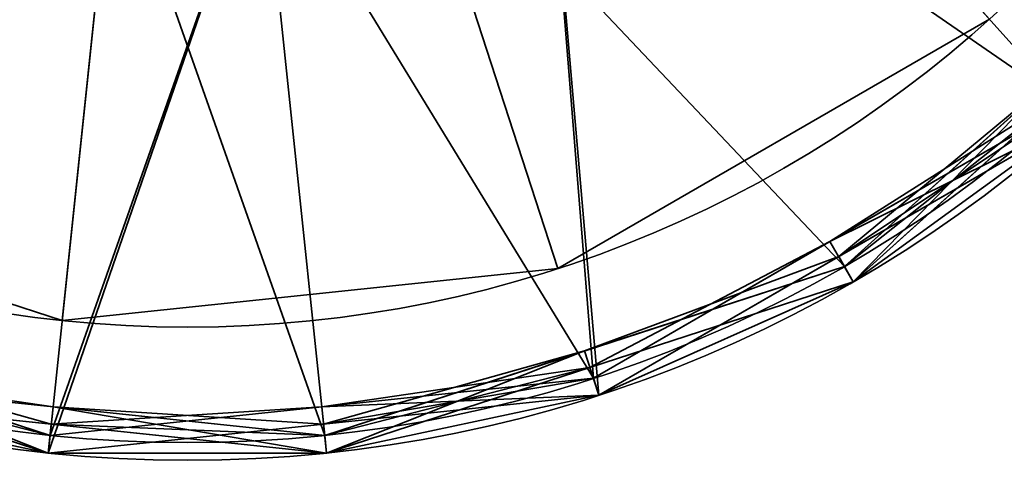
# Model space of a CAD drawing. Header units: millimetres. Extents: x -508 to 6708, y -110 to 248.
# Tile 933 of 1056: x 1880.06 to 1885.6, y -42.41 to -39.93. Entities that reach past the tile are written whole.
import ezdxf

# ---------------------------------------------------------------- set-up
doc = ezdxf.new("R2010")
doc.units = ezdxf.units.MM
doc.layers.add('151', color=7, linetype='Continuous', true_color=0xffffff)

# ---------------------------------------------------------------- blocks, each defined once
blk = doc.blocks.new('UG_SURFACE_143')
at = {"layer": '151', "color": 253, "linetype": 'Continuous', "lineweight": 35}
for points in [[(1882.2361, -38.7172, 302.5), (1883.6765, -37.8856, 302.5), (1885.5166, -39.9292, 302.5), (1883.0858, -41.3326, 302.5)], [(1883.0858, -41.3326, 303), (1885.5166, -39.9292, 303), (1883.6765, -37.8856, 303), (1882.2361, -38.7172, 303)], [(1878.9999, -38.3771, 302.5), (1880.5819, -38.8911, 302.5), (1880.2944, -41.626, 302.5), (1877.625, -40.7587, 302.5)], [(1877.625, -40.7587, 303), (1880.2944, -41.626, 303), (1880.5819, -38.8911, 303), (1878.9999, -38.3771, 303)], [(1883.0858, -41.3326, 302.5), (1880.2944, -41.626, 302.5), (1880.5819, -38.8911, 302.5), (1882.2361, -38.7172, 302.5)], [(1882.2361, -38.7172, 303), (1880.5819, -38.8911, 303), (1880.2944, -41.626, 303), (1883.0858, -41.3326, 303)], [(1883.0858, -41.3326, 303), (1883.0858, -41.3326, 302.5), (1885.5166, -39.9292, 302.5), (1885.5166, -39.9292, 303)], [(1877.625, -40.7587, 303), (1877.625, -40.7587, 302.5), (1880.2944, -41.626, 302.5), (1880.2944, -41.626, 303)], [(1880.2944, -41.626, 303), (1880.2944, -41.626, 302.5), (1883.0858, -41.3326, 302.5), (1883.0858, -41.3326, 303)]]:
    blk.add_3dface(points, dxfattribs=at)
blk = doc.blocks.new('UG_SURFACE_144')
at = {"layer": '151', "color": 253, "linetype": 'Continuous', "lineweight": 35}
for points in [[(1882.2361, -38.7172, 350.5), (1883.6765, -37.8856, 350.5), (1885.5166, -39.9292, 350.5), (1883.0858, -41.3326, 350.5)], [(1883.0858, -41.3326, 351), (1885.5166, -39.9292, 351), (1883.6765, -37.8856, 351), (1882.2361, -38.7172, 351)], [(1878.9999, -38.3771, 350.5), (1880.5819, -38.8911, 350.5), (1880.2944, -41.626, 350.5), (1877.625, -40.7587, 350.5)], [(1877.625, -40.7587, 351), (1880.2944, -41.626, 351), (1880.5819, -38.8911, 351), (1878.9999, -38.3771, 351)], [(1883.0858, -41.3326, 350.5), (1880.2944, -41.626, 350.5), (1880.5819, -38.8911, 350.5), (1882.2361, -38.7172, 350.5)], [(1882.2361, -38.7172, 351), (1880.5819, -38.8911, 351), (1880.2944, -41.626, 351), (1883.0858, -41.3326, 351)], [(1883.0858, -41.3326, 351), (1883.0858, -41.3326, 350.5), (1885.5166, -39.9292, 350.5), (1885.5166, -39.9292, 351)], [(1877.625, -40.7587, 351), (1877.625, -40.7587, 350.5), (1880.2944, -41.626, 350.5), (1880.2944, -41.626, 351)], [(1880.2944, -41.626, 351), (1880.2944, -41.626, 350.5), (1883.0858, -41.3326, 350.5), (1883.0858, -41.3326, 351)]]:
    blk.add_3dface(points, dxfattribs=at)
blk = doc.blocks.new('UG_SURFACE_145')
at = {"layer": '151', "color": 252, "linetype": 'Continuous', "lineweight": 35}
for points in [[(1886.0185, -40.4866, 303), (1883.3176, -42.0459, 303), (1883, -38.3771, 303), (1884.2361, -37.2641, 303)], [(1884.2361, -37.2641, 350.5), (1883, -38.3771, 350.5), (1883.3176, -42.0459, 350.5), (1886.0185, -40.4866, 350.5)], [(1884.2361, -37.2641, 303), (1887.8516, -37.9635, 303), (1886.0185, -40.4866, 303)], [(1886.0185, -40.4866, 350.5), (1887.8516, -37.9635, 350.5), (1884.2361, -37.2641, 350.5)], [(1883.3176, -42.0459, 303), (1880.216, -42.3719, 303), (1881.4181, -38.8911, 303), (1883, -38.3771, 303)], [(1883, -38.3771, 350.5), (1881.4181, -38.8911, 350.5), (1880.216, -42.3719, 350.5), (1883.3176, -42.0459, 350.5)], [(1879.764, -38.7172, 303), (1881.4181, -38.8911, 303), (1880.216, -42.3719, 303), (1877.25, -41.4082, 303)], [(1877.25, -41.4082, 350.5), (1880.216, -42.3719, 350.5), (1881.4181, -38.8911, 350.5), (1879.764, -38.7172, 350.5)], [(1883.3176, -42.0459, 350.5), (1883.3176, -42.0459, 303), (1886.0185, -40.4866, 303), (1886.0185, -40.4866, 350.5)], [(1877.25, -41.4082, 350.5), (1877.25, -41.4082, 303), (1880.216, -42.3719, 303), (1880.216, -42.3719, 350.5)], [(1880.216, -42.3719, 350.5), (1880.216, -42.3719, 303), (1883.3176, -42.0459, 303), (1883.3176, -42.0459, 350.5)]]:
    blk.add_3dface(points, dxfattribs=at)
blk = doc.blocks.new('UG_SURFACE_146')
at = {"layer": '151', "color": 252, "linetype": 'Continuous', "lineweight": 35}
for points in [[(1876.0484, -40.4123, 276.5), (1874.2398, -37.9229, 276.5), (1873.6, -34.913, 276.5), (1881, -34.913, 276.5)], [(1875.0132, -39.2626, 377), (1877.3, -41.3216, 377), (1880.2265, -42.2725, 377), (1881, -34.913, 377)], [(1881.7735, -42.2725, 276.5), (1878.7133, -41.9508, 276.5), (1876.0484, -40.4123, 276.5), (1881, -34.913, 276.5)], [(1880.2265, -42.2725, 377), (1883.2867, -41.9508, 377), (1885.9515, -40.4123, 377), (1881, -34.913, 377)], [(1885.9515, -40.4123, 377), (1887.7603, -37.9229, 377), (1888.4, -34.913, 377), (1881, -34.913, 377)], [(1886.9867, -39.2626, 276.5), (1884.6999, -41.3216, 276.5), (1881.7735, -42.2725, 276.5), (1881, -34.913, 276.5)], [(1885.9515, -40.4123, 302.5), (1887.7603, -37.9229, 302.5), (1884.2361, -37.2641, 302.5), (1883, -38.3771, 302.5)], [(1882.2361, -38.7172, 351), (1883.6765, -37.8856, 351), (1886.9867, -39.2626, 351), (1884.6999, -41.3216, 351)], [(1878.9999, -38.3771, 351), (1880.5819, -38.8911, 351), (1881.7735, -42.2725, 351), (1878.7133, -41.9508, 351)], [(1883.2867, -41.9508, 302.5), (1885.9515, -40.4123, 302.5), (1883, -38.3771, 302.5), (1881.4181, -38.8911, 302.5)], [(1877.3, -41.3216, 302.5), (1880.2265, -42.2725, 302.5), (1881.4181, -38.8911, 302.5), (1879.764, -38.7172, 302.5)], [(1884.6999, -41.3216, 351), (1881.7735, -42.2725, 351), (1880.5819, -38.8911, 351), (1882.2361, -38.7172, 351)], [(1881.4181, -38.8911, 302.5), (1880.2265, -42.2725, 302.5), (1883.2867, -41.9508, 302.5)], [(1884.6999, -41.3216, 351), (1886.9867, -39.2626, 351), (1887.0677, -39.3214, 351.1), (1885.9088, -40.3648, 351.1)], [(1887.0677, -39.3214, 276.6), (1884.75, -41.4082, 276.6), (1884.6999, -41.3216, 276.5), (1886.9867, -39.2626, 276.5)], [(1885.8434, -40.2921, 280.5), (1886.9867, -39.2626, 280.5), (1887.0677, -39.3214, 280.6), (1884.75, -41.4082, 280.6)], [(1884.75, -41.4082, 280.6), (1887.0677, -39.3214, 280.6), (1886.0185, -40.4866, 302.4)], [(1884.75, -41.4082, 276.6), (1887.0677, -39.3214, 276.6), (1886.0185, -40.4866, 280.4)], [(1885.8434, -40.2921, 280.5), (1884.6999, -41.3216, 280.5), (1884.6681, -41.2663, 280.4)], [(1884.6681, -41.2663, 280.4), (1886.0185, -40.4866, 280.4), (1885.8434, -40.2921, 280.5)], [(1884.75, -41.4082, 280.6), (1884.6999, -41.3216, 280.5), (1885.8434, -40.2921, 280.5)], [(1884.6191, -41.1816, 373), (1885.9515, -40.4123, 373), (1885.9088, -40.3648, 373.1)], [(1885.9088, -40.3648, 373.1), (1884.75, -41.4082, 373.1), (1884.6191, -41.1816, 373)], [(1885.9088, -40.3648, 351.1), (1884.75, -41.4082, 351.1), (1884.6999, -41.3216, 351)], [(1884.75, -41.4082, 351.1), (1885.9088, -40.3648, 351.1), (1886.0185, -40.4866, 372.9)], [(1884.75, -41.4082, 373.1), (1885.9088, -40.3648, 373.1), (1886.0185, -40.4866, 376.9)], [(1883.3176, -42.0459, 376.9), (1886.0185, -40.4866, 376.9), (1885.9515, -40.4123, 377), (1883.2867, -41.9508, 377)], [(1885.9515, -40.4123, 302.5), (1883.2867, -41.9508, 302.5), (1883.3176, -42.0459, 302.4), (1884.6681, -41.2663, 302.4)], [(1886.0185, -40.4866, 372.9), (1885.9515, -40.4123, 373), (1884.6191, -41.1816, 373)], [(1884.6681, -41.2663, 302.4), (1886.0185, -40.4866, 302.4), (1885.9515, -40.4123, 302.5)], [(1884.6191, -41.1816, 373), (1883.2867, -41.9508, 373), (1883.3176, -42.0459, 372.9), (1886.0185, -40.4866, 372.9)], [(1886.0185, -40.4866, 372.9), (1883.3176, -42.0459, 372.9), (1884.75, -41.4082, 351.1)], [(1886.0185, -40.4866, 376.9), (1883.3176, -42.0459, 376.9), (1884.75, -41.4082, 373.1)], [(1886.0185, -40.4866, 302.4), (1884.6681, -41.2663, 302.4), (1884.75, -41.4082, 280.6)], [(1886.0185, -40.4866, 280.4), (1884.6681, -41.2663, 280.4), (1884.75, -41.4082, 276.6)], [(1884.6191, -41.1816, 373), (1884.75, -41.4082, 373.1), (1883.2669, -41.8901, 373.1)], [(1883.2669, -41.8901, 373.1), (1883.2867, -41.9508, 373), (1884.6191, -41.1816, 373)], [(1883.2368, -41.797, 280.5), (1883.3176, -42.0459, 280.4), (1884.6681, -41.2663, 280.4)], [(1884.6681, -41.2663, 280.4), (1884.6999, -41.3216, 280.5), (1883.2368, -41.797, 280.5)], [(1884.75, -41.4082, 280.6), (1884.6681, -41.2663, 302.4), (1883.3176, -42.0459, 302.4)], [(1884.75, -41.4082, 276.6), (1884.6681, -41.2663, 280.4), (1883.3176, -42.0459, 280.4)], [(1878.7632, -41.797, 373), (1877.3, -41.3216, 373), (1877.25, -41.4082, 372.9), (1880.216, -42.3719, 372.9)], [(1877.25, -41.4082, 376.9), (1880.216, -42.3719, 376.9), (1880.2265, -42.2725, 377), (1877.3, -41.3216, 377)], [(1880.2265, -42.2725, 302.5), (1877.3, -41.3216, 302.5), (1877.25, -41.4082, 302.4), (1878.733, -41.8901, 302.4)], [(1881.7735, -42.2725, 351), (1884.6999, -41.3216, 351), (1884.75, -41.4082, 351.1), (1883.2669, -41.8901, 351.1)], [(1884.75, -41.4082, 276.6), (1881.784, -42.3719, 276.6), (1881.7735, -42.2725, 276.5), (1884.6999, -41.3216, 276.5)], [(1883.2368, -41.797, 280.5), (1884.6999, -41.3216, 280.5), (1884.75, -41.4082, 280.6), (1881.784, -42.3719, 280.6)], [(1878.6824, -42.0459, 351.1), (1880.216, -42.3719, 372.9), (1877.25, -41.4082, 372.9)], [(1880.216, -42.3719, 376.9), (1877.25, -41.4082, 376.9), (1878.6824, -42.0459, 373.1)], [(1883.3176, -42.0459, 302.4), (1881.784, -42.3719, 280.6), (1884.75, -41.4082, 280.6)], [(1883.3176, -42.0459, 280.4), (1881.784, -42.3719, 276.6), (1884.75, -41.4082, 276.6)], [(1883.3176, -42.0459, 372.9), (1883.2669, -41.8901, 351.1), (1884.75, -41.4082, 351.1)], [(1883.3176, -42.0459, 376.9), (1883.2669, -41.8901, 373.1), (1884.75, -41.4082, 373.1)], [(1880.2332, -42.2089, 373.1), (1878.6824, -42.0459, 373.1), (1878.7632, -41.797, 373)], [(1880.216, -42.3719, 372.9), (1880.2265, -42.2725, 373), (1878.7632, -41.797, 373)], [(1878.7632, -41.797, 373), (1880.2265, -42.2725, 373), (1880.2332, -42.2089, 373.1)], [(1883.2368, -41.797, 280.5), (1881.7735, -42.2725, 280.5), (1881.7668, -42.2089, 280.4)], [(1881.7668, -42.2089, 280.4), (1883.3176, -42.0459, 280.4), (1883.2368, -41.797, 280.5)], [(1881.784, -42.3719, 280.6), (1881.7735, -42.2725, 280.5), (1883.2368, -41.797, 280.5)], [(1880.216, -42.3719, 302.4), (1878.733, -41.8901, 302.4), (1878.6824, -42.0459, 280.6)], [(1880.216, -42.3719, 280.4), (1878.733, -41.8901, 280.4), (1878.6824, -42.0459, 276.6)], [(1880.2434, -42.1117, 280.5), (1878.7133, -41.9508, 280.5), (1878.733, -41.8901, 280.4)], [(1878.733, -41.8901, 302.4), (1880.216, -42.3719, 302.4), (1880.2265, -42.2725, 302.5)], [(1878.733, -41.8901, 280.4), (1880.216, -42.3719, 280.4), (1880.2434, -42.1117, 280.5)], [(1881.7567, -42.1117, 373), (1883.2867, -41.9508, 373), (1883.2669, -41.8901, 373.1)], [(1883.2669, -41.8901, 373.1), (1881.784, -42.3719, 373.1), (1881.7567, -42.1117, 373)], [(1883.2669, -41.8901, 351.1), (1881.784, -42.3719, 351.1), (1881.7735, -42.2725, 351)], [(1881.784, -42.3719, 351.1), (1883.2669, -41.8901, 351.1), (1883.3176, -42.0459, 372.9)], [(1881.784, -42.3719, 373.1), (1883.2669, -41.8901, 373.1), (1883.3176, -42.0459, 376.9)], [(1880.2332, -42.2089, 351.1), (1878.6824, -42.0459, 351.1), (1878.7133, -41.9508, 351), (1881.7735, -42.2725, 351)], [(1881.784, -42.3719, 280.6), (1878.6824, -42.0459, 280.6), (1878.7133, -41.9508, 280.5), (1880.2434, -42.1117, 280.5)], [(1881.784, -42.3719, 276.6), (1878.6824, -42.0459, 276.6), (1878.7133, -41.9508, 276.5), (1881.7735, -42.2725, 276.5)], [(1880.216, -42.3719, 376.9), (1883.3176, -42.0459, 376.9), (1883.2867, -41.9508, 377), (1880.2265, -42.2725, 377)], [(1883.2867, -41.9508, 302.5), (1880.2265, -42.2725, 302.5), (1880.216, -42.3719, 302.4), (1881.7668, -42.2089, 302.4)], [(1883.3176, -42.0459, 372.9), (1883.2867, -41.9508, 373), (1881.7567, -42.1117, 373)], [(1881.7668, -42.2089, 302.4), (1883.3176, -42.0459, 302.4), (1883.2867, -41.9508, 302.5)], [(1878.6824, -42.0459, 351.1), (1880.2332, -42.2089, 351.1), (1880.216, -42.3719, 372.9)], [(1878.6824, -42.0459, 373.1), (1880.2332, -42.2089, 373.1), (1880.216, -42.3719, 376.9)], [(1880.216, -42.3719, 302.4), (1878.6824, -42.0459, 280.6), (1881.784, -42.3719, 280.6)], [(1880.216, -42.3719, 280.4), (1878.6824, -42.0459, 276.6), (1881.784, -42.3719, 276.6)], [(1881.784, -42.3719, 351.1), (1883.3176, -42.0459, 372.9), (1880.216, -42.3719, 372.9)], [(1881.7567, -42.1117, 373), (1880.2265, -42.2725, 373), (1880.216, -42.3719, 372.9), (1883.3176, -42.0459, 372.9)], [(1881.784, -42.3719, 373.1), (1883.3176, -42.0459, 376.9), (1880.216, -42.3719, 376.9)], [(1883.3176, -42.0459, 302.4), (1881.7668, -42.2089, 302.4), (1881.784, -42.3719, 280.6)], [(1883.3176, -42.0459, 280.4), (1881.7668, -42.2089, 280.4), (1881.784, -42.3719, 276.6)], [(1880.2434, -42.1117, 280.5), (1880.216, -42.3719, 280.4), (1881.7668, -42.2089, 280.4)], [(1880.2332, -42.2089, 373.1), (1880.2265, -42.2725, 373), (1881.7567, -42.1117, 373)], [(1881.7567, -42.1117, 373), (1881.784, -42.3719, 373.1), (1880.2332, -42.2089, 373.1)], [(1880.2434, -42.1117, 280.5), (1881.7735, -42.2725, 280.5), (1881.784, -42.3719, 280.6)], [(1881.7668, -42.2089, 280.4), (1881.7735, -42.2725, 280.5), (1880.2434, -42.1117, 280.5)], [(1880.216, -42.3719, 372.9), (1880.2332, -42.2089, 351.1), (1881.784, -42.3719, 351.1)], [(1880.216, -42.3719, 376.9), (1880.2332, -42.2089, 373.1), (1881.784, -42.3719, 373.1)], [(1881.784, -42.3719, 280.6), (1881.7668, -42.2089, 302.4), (1880.216, -42.3719, 302.4)], [(1881.784, -42.3719, 276.6), (1881.7668, -42.2089, 280.4), (1880.216, -42.3719, 280.4)], [(1881.7735, -42.2725, 351), (1881.784, -42.3719, 351.1), (1880.2332, -42.2089, 351.1)]]:
    blk.add_3dface(points, dxfattribs=at)
blk = doc.blocks.new('UG_SURFACE_147')
at = {"layer": '151', "color": 252, "linetype": 'Continuous', "lineweight": 35}
for points in [[(1876.0484, -40.4123, 1711.5), (1874.2398, -37.9229, 1711.5), (1873.6, -34.913, 1711.5), (1881, -34.913, 1711.5)], [(1875.0132, -39.2626, 1812), (1877.3, -41.3216, 1812), (1880.2265, -42.2725, 1812), (1881, -34.913, 1812)], [(1881.7735, -42.2725, 1711.5), (1878.7133, -41.9508, 1711.5), (1876.0484, -40.4123, 1711.5), (1881, -34.913, 1711.5)], [(1880.2265, -42.2725, 1812), (1883.2867, -41.9508, 1812), (1885.9515, -40.4123, 1812), (1881, -34.913, 1812)], [(1885.9515, -40.4123, 1812), (1887.7603, -37.9229, 1812), (1888.4, -34.913, 1812), (1881, -34.913, 1812)], [(1886.9867, -39.2626, 1711.5), (1884.6999, -41.3216, 1711.5), (1881.7735, -42.2725, 1711.5), (1881, -34.913, 1711.5)], [(1884.2361, -37.2641, 1737.5), (1883, -38.3771, 1737.5), (1883.2867, -41.9508, 1737.5), (1885.9515, -40.4123, 1737.5)], [(1885.9515, -40.4123, 1737.5), (1887.7603, -37.9229, 1737.5), (1884.2361, -37.2641, 1737.5)], [(1882.2361, -38.7172, 1786), (1883.6765, -37.8856, 1786), (1886.9867, -39.2626, 1786), (1884.6999, -41.3216, 1786)], [(1878.9999, -38.3771, 1786), (1880.5819, -38.8911, 1786), (1881.7735, -42.2725, 1786), (1878.7133, -41.9508, 1786)], [(1883, -38.3771, 1737.5), (1881.4181, -38.8911, 1737.5), (1880.2265, -42.2725, 1737.5), (1883.2867, -41.9508, 1737.5)], [(1877.3, -41.3216, 1737.5), (1880.2265, -42.2725, 1737.5), (1881.4181, -38.8911, 1737.5), (1879.764, -38.7172, 1737.5)], [(1884.6999, -41.3216, 1786), (1881.7735, -42.2725, 1786), (1880.5819, -38.8911, 1786), (1882.2361, -38.7172, 1786)], [(1884.6999, -41.3216, 1786), (1886.9867, -39.2626, 1786), (1887.0677, -39.3214, 1786.1), (1885.9088, -40.3648, 1786.1)], [(1887.0677, -39.3214, 1711.5999), (1884.75, -41.4082, 1711.5999), (1884.6999, -41.3216, 1711.5), (1886.9867, -39.2626, 1711.5)], [(1885.8434, -40.2921, 1715.5), (1886.9867, -39.2626, 1715.5), (1887.0677, -39.3214, 1715.6), (1884.75, -41.4082, 1715.6)], [(1884.75, -41.4082, 1715.6), (1887.0677, -39.3214, 1715.6), (1886.0185, -40.4866, 1737.4001)], [(1884.75, -41.4082, 1711.5999), (1887.0677, -39.3214, 1711.5999), (1886.0185, -40.4866, 1715.4)], [(1885.8434, -40.2921, 1715.5), (1884.6999, -41.3216, 1715.5), (1884.6681, -41.2663, 1715.4)], [(1884.6681, -41.2663, 1715.4), (1886.0185, -40.4866, 1715.4), (1885.8434, -40.2921, 1715.5)], [(1884.75, -41.4082, 1715.6), (1884.6999, -41.3216, 1715.5), (1885.8434, -40.2921, 1715.5)], [(1884.6191, -41.1816, 1808), (1885.9515, -40.4123, 1808), (1885.9088, -40.3648, 1808.1)], [(1885.9088, -40.3648, 1808.1), (1884.75, -41.4082, 1808.1), (1884.6191, -41.1816, 1808)], [(1885.9088, -40.3648, 1786.1), (1884.75, -41.4082, 1786.1), (1884.6999, -41.3216, 1786)], [(1884.75, -41.4082, 1786.1), (1885.9088, -40.3648, 1786.1), (1886.0185, -40.4866, 1807.9)], [(1884.75, -41.4082, 1808.1), (1885.9088, -40.3648, 1808.1), (1886.0185, -40.4866, 1811.9)], [(1883.3176, -42.0459, 1811.9), (1886.0185, -40.4866, 1811.9), (1885.9515, -40.4123, 1812), (1883.2867, -41.9508, 1812)], [(1885.9515, -40.4123, 1737.5), (1883.2867, -41.9508, 1737.5), (1883.3176, -42.0459, 1737.4001), (1884.6681, -41.2663, 1737.4001)], [(1886.0185, -40.4866, 1807.9), (1885.9515, -40.4123, 1808), (1884.6191, -41.1816, 1808)], [(1884.6681, -41.2663, 1737.4001), (1886.0185, -40.4866, 1737.4001), (1885.9515, -40.4123, 1737.5)], [(1884.6191, -41.1816, 1808), (1883.2867, -41.9508, 1808), (1883.3176, -42.0459, 1807.9), (1886.0185, -40.4866, 1807.9)], [(1886.0185, -40.4866, 1807.9), (1883.3176, -42.0459, 1807.9), (1884.75, -41.4082, 1786.1)], [(1886.0185, -40.4866, 1811.9), (1883.3176, -42.0459, 1811.9), (1884.75, -41.4082, 1808.1)], [(1886.0185, -40.4866, 1737.4001), (1884.6681, -41.2663, 1737.4001), (1884.75, -41.4082, 1715.6)], [(1886.0185, -40.4866, 1715.4), (1884.6681, -41.2663, 1715.4), (1884.75, -41.4082, 1711.5999)], [(1884.6191, -41.1816, 1808), (1884.75, -41.4082, 1808.1), (1883.2669, -41.8901, 1808.1)], [(1883.2669, -41.8901, 1808.1), (1883.2867, -41.9508, 1808), (1884.6191, -41.1816, 1808)], [(1883.2368, -41.797, 1715.5), (1883.3176, -42.0459, 1715.4), (1884.6681, -41.2663, 1715.4)], [(1884.6681, -41.2663, 1715.4), (1884.6999, -41.3216, 1715.5), (1883.2368, -41.797, 1715.5)], [(1884.75, -41.4082, 1715.6), (1884.6681, -41.2663, 1737.4001), (1883.3176, -42.0459, 1737.4001)], [(1884.75, -41.4082, 1711.5999), (1884.6681, -41.2663, 1715.4), (1883.3176, -42.0459, 1715.4)], [(1878.7632, -41.797, 1808), (1877.3, -41.3216, 1808), (1877.25, -41.4082, 1807.9), (1880.216, -42.3719, 1807.9)], [(1877.25, -41.4082, 1811.9), (1880.216, -42.3719, 1811.9), (1880.2265, -42.2725, 1812), (1877.3, -41.3216, 1812)], [(1880.2265, -42.2725, 1737.5), (1877.3, -41.3216, 1737.5), (1877.25, -41.4082, 1737.4001), (1878.733, -41.8901, 1737.4001)], [(1881.7735, -42.2725, 1786), (1884.6999, -41.3216, 1786), (1884.75, -41.4082, 1786.1), (1883.2669, -41.8901, 1786.1)], [(1884.75, -41.4082, 1711.5999), (1881.784, -42.3719, 1711.5999), (1881.7735, -42.2725, 1711.5), (1884.6999, -41.3216, 1711.5)], [(1883.2368, -41.797, 1715.5), (1884.6999, -41.3216, 1715.5), (1884.75, -41.4082, 1715.6), (1881.784, -42.3719, 1715.6)], [(1880.216, -42.3719, 1807.9), (1877.25, -41.4082, 1807.9), (1878.6824, -42.0459, 1786.1)], [(1878.6824, -42.0459, 1808.1), (1880.216, -42.3719, 1811.9), (1877.25, -41.4082, 1811.9)], [(1883.3176, -42.0459, 1737.4001), (1881.784, -42.3719, 1715.6), (1884.75, -41.4082, 1715.6)], [(1883.3176, -42.0459, 1715.4), (1881.784, -42.3719, 1711.5999), (1884.75, -41.4082, 1711.5999)], [(1883.3176, -42.0459, 1807.9), (1883.2669, -41.8901, 1786.1), (1884.75, -41.4082, 1786.1)], [(1883.3176, -42.0459, 1811.9), (1883.2669, -41.8901, 1808.1), (1884.75, -41.4082, 1808.1)], [(1880.2332, -42.2089, 1808.1), (1878.6824, -42.0459, 1808.1), (1878.7632, -41.797, 1808)], [(1880.216, -42.3719, 1807.9), (1880.2265, -42.2725, 1808), (1878.7632, -41.797, 1808)], [(1878.7632, -41.797, 1808), (1880.2265, -42.2725, 1808), (1880.2332, -42.2089, 1808.1)], [(1883.2368, -41.797, 1715.5), (1881.7735, -42.2725, 1715.5), (1881.7668, -42.2089, 1715.4)], [(1881.7668, -42.2089, 1715.4), (1883.3176, -42.0459, 1715.4), (1883.2368, -41.797, 1715.5)], [(1881.784, -42.3719, 1715.6), (1881.7735, -42.2725, 1715.5), (1883.2368, -41.797, 1715.5)], [(1880.216, -42.3719, 1737.4001), (1878.733, -41.8901, 1737.4001), (1878.6824, -42.0459, 1715.6)], [(1880.216, -42.3719, 1715.4), (1878.733, -41.8901, 1715.4), (1878.6824, -42.0459, 1711.5999)], [(1880.2434, -42.1117, 1715.5), (1878.7133, -41.9508, 1715.5), (1878.733, -41.8901, 1715.4)], [(1878.733, -41.8901, 1737.4001), (1880.216, -42.3719, 1737.4001), (1880.2265, -42.2725, 1737.5)], [(1878.733, -41.8901, 1715.4), (1880.216, -42.3719, 1715.4), (1880.2434, -42.1117, 1715.5)], [(1881.7567, -42.1117, 1808), (1883.2867, -41.9508, 1808), (1883.2669, -41.8901, 1808.1)], [(1883.2669, -41.8901, 1808.1), (1881.784, -42.3719, 1808.1), (1881.7567, -42.1117, 1808)], [(1883.2669, -41.8901, 1786.1), (1881.784, -42.3719, 1786.1), (1881.7735, -42.2725, 1786)], [(1881.784, -42.3719, 1786.1), (1883.2669, -41.8901, 1786.1), (1883.3176, -42.0459, 1807.9)], [(1881.784, -42.3719, 1808.1), (1883.2669, -41.8901, 1808.1), (1883.3176, -42.0459, 1811.9)], [(1880.2332, -42.2089, 1786.1), (1878.6824, -42.0459, 1786.1), (1878.7133, -41.9508, 1786), (1881.7735, -42.2725, 1786)], [(1881.784, -42.3719, 1715.6), (1878.6824, -42.0459, 1715.6), (1878.7133, -41.9508, 1715.5), (1880.2434, -42.1117, 1715.5)], [(1881.784, -42.3719, 1711.5999), (1878.6824, -42.0459, 1711.5999), (1878.7133, -41.9508, 1711.5), (1881.7735, -42.2725, 1711.5)], [(1880.216, -42.3719, 1811.9), (1883.3176, -42.0459, 1811.9), (1883.2867, -41.9508, 1812), (1880.2265, -42.2725, 1812)], [(1883.2867, -41.9508, 1737.5), (1880.2265, -42.2725, 1737.5), (1880.216, -42.3719, 1737.4001), (1881.7668, -42.2089, 1737.4001)], [(1883.3176, -42.0459, 1807.9), (1883.2867, -41.9508, 1808), (1881.7567, -42.1117, 1808)], [(1881.7668, -42.2089, 1737.4001), (1883.3176, -42.0459, 1737.4001), (1883.2867, -41.9508, 1737.5)], [(1878.6824, -42.0459, 1786.1), (1880.2332, -42.2089, 1786.1), (1880.216, -42.3719, 1807.9)], [(1878.6824, -42.0459, 1808.1), (1880.2332, -42.2089, 1808.1), (1880.216, -42.3719, 1811.9)], [(1880.216, -42.3719, 1737.4001), (1878.6824, -42.0459, 1715.6), (1881.784, -42.3719, 1715.6)], [(1880.216, -42.3719, 1715.4), (1878.6824, -42.0459, 1711.5999), (1881.784, -42.3719, 1711.5999)], [(1881.784, -42.3719, 1786.1), (1883.3176, -42.0459, 1807.9), (1880.216, -42.3719, 1807.9)], [(1881.7567, -42.1117, 1808), (1880.2265, -42.2725, 1808), (1880.216, -42.3719, 1807.9), (1883.3176, -42.0459, 1807.9)], [(1881.784, -42.3719, 1808.1), (1883.3176, -42.0459, 1811.9), (1880.216, -42.3719, 1811.9)], [(1883.3176, -42.0459, 1737.4001), (1881.7668, -42.2089, 1737.4001), (1881.784, -42.3719, 1715.6)], [(1883.3176, -42.0459, 1715.4), (1881.7668, -42.2089, 1715.4), (1881.784, -42.3719, 1711.5999)], [(1880.2434, -42.1117, 1715.5), (1880.216, -42.3719, 1715.4), (1881.7668, -42.2089, 1715.4)], [(1880.2332, -42.2089, 1808.1), (1880.2265, -42.2725, 1808), (1881.7567, -42.1117, 1808)], [(1881.7567, -42.1117, 1808), (1881.784, -42.3719, 1808.1), (1880.2332, -42.2089, 1808.1)], [(1880.2434, -42.1117, 1715.5), (1881.7735, -42.2725, 1715.5), (1881.784, -42.3719, 1715.6)], [(1881.7668, -42.2089, 1715.4), (1881.7735, -42.2725, 1715.5), (1880.2434, -42.1117, 1715.5)], [(1880.216, -42.3719, 1807.9), (1880.2332, -42.2089, 1786.1), (1881.784, -42.3719, 1786.1)], [(1880.216, -42.3719, 1811.9), (1880.2332, -42.2089, 1808.1), (1881.784, -42.3719, 1808.1)], [(1881.784, -42.3719, 1715.6), (1881.7668, -42.2089, 1737.4001), (1880.216, -42.3719, 1737.4001)], [(1881.784, -42.3719, 1711.5999), (1881.7668, -42.2089, 1715.4), (1880.216, -42.3719, 1715.4)], [(1881.7735, -42.2725, 1786), (1881.784, -42.3719, 1786.1), (1880.2332, -42.2089, 1786.1)]]:
    blk.add_3dface(points, dxfattribs=at)
blk = doc.blocks.new('UG_SURFACE_148')
at = {"layer": '151', "color": 252, "linetype": 'Continuous', "lineweight": 35}
for points in [[(1876.0484, -40.4123, 1461.5), (1874.2398, -37.9229, 1461.5), (1873.6, -34.913, 1461.5), (1881, -34.913, 1461.5)], [(1875.0132, -39.2626, 1562), (1877.3, -41.3216, 1562), (1880.2265, -42.2725, 1562), (1881, -34.913, 1562)], [(1881.7735, -42.2725, 1461.5), (1878.7133, -41.9508, 1461.5), (1876.0484, -40.4123, 1461.5), (1881, -34.913, 1461.5)], [(1880.2265, -42.2725, 1562), (1883.2867, -41.9508, 1562), (1885.9515, -40.4123, 1562), (1881, -34.913, 1562)], [(1885.9515, -40.4123, 1562), (1887.7603, -37.9229, 1562), (1888.4, -34.913, 1562), (1881, -34.913, 1562)], [(1886.9867, -39.2626, 1461.5), (1884.6999, -41.3216, 1461.5), (1881.7735, -42.2725, 1461.5), (1881, -34.913, 1461.5)], [(1884.2361, -37.2641, 1487.5), (1883, -38.3771, 1487.5), (1883.2867, -41.9508, 1487.5), (1885.9515, -40.4123, 1487.5)], [(1885.9515, -40.4123, 1487.5), (1887.7603, -37.9229, 1487.5), (1884.2361, -37.2641, 1487.5)], [(1882.2361, -38.7172, 1536), (1883.6765, -37.8856, 1536), (1886.9867, -39.2626, 1536), (1884.6999, -41.3216, 1536)], [(1878.9999, -38.3771, 1536), (1880.5819, -38.8911, 1536), (1881.7735, -42.2725, 1536), (1878.7133, -41.9508, 1536)], [(1883, -38.3771, 1487.5), (1881.4181, -38.8911, 1487.5), (1880.2265, -42.2725, 1487.5), (1883.2867, -41.9508, 1487.5)], [(1877.3, -41.3216, 1487.5), (1880.2265, -42.2725, 1487.5), (1881.4181, -38.8911, 1487.5), (1879.764, -38.7172, 1487.5)], [(1884.6999, -41.3216, 1536), (1881.7735, -42.2725, 1536), (1880.5819, -38.8911, 1536), (1882.2361, -38.7172, 1536)], [(1884.6999, -41.3216, 1536), (1886.9867, -39.2626, 1536), (1887.0677, -39.3214, 1536.1), (1885.9088, -40.3648, 1536.1)], [(1887.0677, -39.3214, 1461.5999), (1884.75, -41.4082, 1461.5999), (1884.6999, -41.3216, 1461.5), (1886.9867, -39.2626, 1461.5)], [(1885.8434, -40.2921, 1465.5), (1886.9867, -39.2626, 1465.5), (1887.0677, -39.3214, 1465.6), (1884.75, -41.4082, 1465.6)], [(1886.0185, -40.4866, 1487.4001), (1884.75, -41.4082, 1465.6), (1887.0677, -39.3214, 1465.6)], [(1884.75, -41.4082, 1461.5999), (1887.0677, -39.3214, 1461.5999), (1886.0185, -40.4866, 1465.4)], [(1885.8434, -40.2921, 1465.5), (1884.6999, -41.3216, 1465.5), (1884.6681, -41.2663, 1465.4)], [(1884.6681, -41.2663, 1465.4), (1886.0185, -40.4866, 1465.4), (1885.8434, -40.2921, 1465.5)], [(1884.75, -41.4082, 1465.6), (1884.6999, -41.3216, 1465.5), (1885.8434, -40.2921, 1465.5)], [(1884.6191, -41.1816, 1558), (1885.9515, -40.4123, 1558), (1885.9088, -40.3648, 1558.1)], [(1885.9088, -40.3648, 1558.1), (1884.75, -41.4082, 1558.1), (1884.6191, -41.1816, 1558)], [(1885.9088, -40.3648, 1536.1), (1884.75, -41.4082, 1536.1), (1884.6999, -41.3216, 1536)], [(1884.75, -41.4082, 1536.1), (1885.9088, -40.3648, 1536.1), (1886.0185, -40.4866, 1557.9)], [(1884.75, -41.4082, 1558.1), (1885.9088, -40.3648, 1558.1), (1886.0185, -40.4866, 1561.9)], [(1883.3176, -42.0459, 1561.9), (1886.0185, -40.4866, 1561.9), (1885.9515, -40.4123, 1562), (1883.2867, -41.9508, 1562)], [(1885.9515, -40.4123, 1487.5), (1883.2867, -41.9508, 1487.5), (1883.3176, -42.0459, 1487.4001), (1884.6681, -41.2663, 1487.4001)], [(1886.0185, -40.4866, 1557.9), (1885.9515, -40.4123, 1558), (1884.6191, -41.1816, 1558)], [(1884.6681, -41.2663, 1487.4001), (1886.0185, -40.4866, 1487.4001), (1885.9515, -40.4123, 1487.5)], [(1884.6191, -41.1816, 1558), (1883.2867, -41.9508, 1558), (1883.3176, -42.0459, 1557.9), (1886.0185, -40.4866, 1557.9)], [(1884.75, -41.4082, 1536.1), (1886.0185, -40.4866, 1557.9), (1883.3176, -42.0459, 1557.9)], [(1886.0185, -40.4866, 1561.9), (1883.3176, -42.0459, 1561.9), (1884.75, -41.4082, 1558.1)], [(1886.0185, -40.4866, 1487.4001), (1884.6681, -41.2663, 1487.4001), (1884.75, -41.4082, 1465.6)], [(1886.0185, -40.4866, 1465.4), (1884.6681, -41.2663, 1465.4), (1884.75, -41.4082, 1461.5999)], [(1884.6191, -41.1816, 1558), (1884.75, -41.4082, 1558.1), (1883.2669, -41.8901, 1558.1)], [(1883.2669, -41.8901, 1558.1), (1883.2867, -41.9508, 1558), (1884.6191, -41.1816, 1558)], [(1883.2368, -41.797, 1465.5), (1883.3176, -42.0459, 1465.4), (1884.6681, -41.2663, 1465.4)], [(1884.6681, -41.2663, 1465.4), (1884.6999, -41.3216, 1465.5), (1883.2368, -41.797, 1465.5)], [(1884.75, -41.4082, 1465.6), (1884.6681, -41.2663, 1487.4001), (1883.3176, -42.0459, 1487.4001)], [(1884.75, -41.4082, 1461.5999), (1884.6681, -41.2663, 1465.4), (1883.3176, -42.0459, 1465.4)], [(1878.7632, -41.797, 1558), (1877.3, -41.3216, 1558), (1877.25, -41.4082, 1557.9), (1880.216, -42.3719, 1557.9)], [(1877.25, -41.4082, 1561.9), (1880.216, -42.3719, 1561.9), (1880.2265, -42.2725, 1562), (1877.3, -41.3216, 1562)], [(1880.2265, -42.2725, 1487.5), (1877.3, -41.3216, 1487.5), (1877.25, -41.4082, 1487.4001), (1878.733, -41.8901, 1487.4001)], [(1881.7735, -42.2725, 1536), (1884.6999, -41.3216, 1536), (1884.75, -41.4082, 1536.1), (1883.2669, -41.8901, 1536.1)], [(1884.75, -41.4082, 1461.5999), (1881.784, -42.3719, 1461.5999), (1881.7735, -42.2725, 1461.5), (1884.6999, -41.3216, 1461.5)], [(1883.2368, -41.797, 1465.5), (1884.6999, -41.3216, 1465.5), (1884.75, -41.4082, 1465.6), (1881.784, -42.3719, 1465.6)], [(1880.216, -42.3719, 1557.9), (1877.25, -41.4082, 1557.9), (1878.6824, -42.0459, 1536.1)], [(1880.216, -42.3719, 1561.9), (1877.25, -41.4082, 1561.9), (1878.6824, -42.0459, 1558.1)], [(1881.784, -42.3719, 1465.6), (1884.75, -41.4082, 1465.6), (1883.3176, -42.0459, 1487.4001)], [(1883.3176, -42.0459, 1465.4), (1881.784, -42.3719, 1461.5999), (1884.75, -41.4082, 1461.5999)], [(1883.3176, -42.0459, 1557.9), (1883.2669, -41.8901, 1536.1), (1884.75, -41.4082, 1536.1)], [(1883.3176, -42.0459, 1561.9), (1883.2669, -41.8901, 1558.1), (1884.75, -41.4082, 1558.1)], [(1880.2332, -42.2089, 1558.1), (1878.6824, -42.0459, 1558.1), (1878.7632, -41.797, 1558)], [(1880.216, -42.3719, 1557.9), (1880.2265, -42.2725, 1558), (1878.7632, -41.797, 1558)], [(1878.7632, -41.797, 1558), (1880.2265, -42.2725, 1558), (1880.2332, -42.2089, 1558.1)], [(1883.2368, -41.797, 1465.5), (1881.7735, -42.2725, 1465.5), (1881.7668, -42.2089, 1465.4)], [(1881.7668, -42.2089, 1465.4), (1883.3176, -42.0459, 1465.4), (1883.2368, -41.797, 1465.5)], [(1881.784, -42.3719, 1465.6), (1881.7735, -42.2725, 1465.5), (1883.2368, -41.797, 1465.5)], [(1880.216, -42.3719, 1487.4001), (1878.733, -41.8901, 1487.4001), (1878.6824, -42.0459, 1465.6)], [(1880.216, -42.3719, 1465.4), (1878.733, -41.8901, 1465.4), (1878.6824, -42.0459, 1461.5999)], [(1880.2434, -42.1117, 1465.5), (1878.7133, -41.9508, 1465.5), (1878.733, -41.8901, 1465.4)], [(1878.733, -41.8901, 1487.4001), (1880.216, -42.3719, 1487.4001), (1880.2265, -42.2725, 1487.5)], [(1878.733, -41.8901, 1465.4), (1880.216, -42.3719, 1465.4), (1880.2434, -42.1117, 1465.5)], [(1881.7567, -42.1117, 1558), (1883.2867, -41.9508, 1558), (1883.2669, -41.8901, 1558.1)], [(1883.2669, -41.8901, 1558.1), (1881.784, -42.3719, 1558.1), (1881.7567, -42.1117, 1558)], [(1883.2669, -41.8901, 1536.1), (1881.784, -42.3719, 1536.1), (1881.7735, -42.2725, 1536)], [(1881.784, -42.3719, 1536.1), (1883.2669, -41.8901, 1536.1), (1883.3176, -42.0459, 1557.9)], [(1881.784, -42.3719, 1558.1), (1883.2669, -41.8901, 1558.1), (1883.3176, -42.0459, 1561.9)], [(1880.2332, -42.2089, 1536.1), (1878.6824, -42.0459, 1536.1), (1878.7133, -41.9508, 1536), (1881.7735, -42.2725, 1536)], [(1881.784, -42.3719, 1465.6), (1878.6824, -42.0459, 1465.6), (1878.7133, -41.9508, 1465.5), (1880.2434, -42.1117, 1465.5)], [(1881.784, -42.3719, 1461.5999), (1878.6824, -42.0459, 1461.5999), (1878.7133, -41.9508, 1461.5), (1881.7735, -42.2725, 1461.5)], [(1880.216, -42.3719, 1561.9), (1883.3176, -42.0459, 1561.9), (1883.2867, -41.9508, 1562), (1880.2265, -42.2725, 1562)], [(1883.2867, -41.9508, 1487.5), (1880.2265, -42.2725, 1487.5), (1880.216, -42.3719, 1487.4001), (1881.7668, -42.2089, 1487.4001)], [(1883.3176, -42.0459, 1557.9), (1883.2867, -41.9508, 1558), (1881.7567, -42.1117, 1558)], [(1881.7668, -42.2089, 1487.4001), (1883.3176, -42.0459, 1487.4001), (1883.2867, -41.9508, 1487.5)], [(1878.6824, -42.0459, 1536.1), (1880.2332, -42.2089, 1536.1), (1880.216, -42.3719, 1557.9)], [(1878.6824, -42.0459, 1558.1), (1880.2332, -42.2089, 1558.1), (1880.216, -42.3719, 1561.9)], [(1880.216, -42.3719, 1487.4001), (1878.6824, -42.0459, 1465.6), (1881.784, -42.3719, 1465.6)], [(1880.216, -42.3719, 1465.4), (1878.6824, -42.0459, 1461.5999), (1881.784, -42.3719, 1461.5999)], [(1881.784, -42.3719, 1536.1), (1883.3176, -42.0459, 1557.9), (1880.216, -42.3719, 1557.9)], [(1881.7567, -42.1117, 1558), (1880.2265, -42.2725, 1558), (1880.216, -42.3719, 1557.9), (1883.3176, -42.0459, 1557.9)], [(1881.784, -42.3719, 1558.1), (1883.3176, -42.0459, 1561.9), (1880.216, -42.3719, 1561.9)], [(1883.3176, -42.0459, 1487.4001), (1881.7668, -42.2089, 1487.4001), (1881.784, -42.3719, 1465.6)], [(1883.3176, -42.0459, 1465.4), (1881.7668, -42.2089, 1465.4), (1881.784, -42.3719, 1461.5999)], [(1880.2434, -42.1117, 1465.5), (1880.216, -42.3719, 1465.4), (1881.7668, -42.2089, 1465.4)], [(1880.2332, -42.2089, 1558.1), (1880.2265, -42.2725, 1558), (1881.7567, -42.1117, 1558)], [(1881.7567, -42.1117, 1558), (1881.784, -42.3719, 1558.1), (1880.2332, -42.2089, 1558.1)], [(1880.2434, -42.1117, 1465.5), (1881.7735, -42.2725, 1465.5), (1881.784, -42.3719, 1465.6)], [(1881.7668, -42.2089, 1465.4), (1881.7735, -42.2725, 1465.5), (1880.2434, -42.1117, 1465.5)], [(1880.216, -42.3719, 1557.9), (1880.2332, -42.2089, 1536.1), (1881.784, -42.3719, 1536.1)], [(1880.216, -42.3719, 1561.9), (1880.2332, -42.2089, 1558.1), (1881.784, -42.3719, 1558.1)], [(1881.784, -42.3719, 1465.6), (1881.7668, -42.2089, 1487.4001), (1880.216, -42.3719, 1487.4001)], [(1881.784, -42.3719, 1461.5999), (1881.7668, -42.2089, 1465.4), (1880.216, -42.3719, 1465.4)], [(1881.7735, -42.2725, 1536), (1881.784, -42.3719, 1536.1), (1880.2332, -42.2089, 1536.1)]]:
    blk.add_3dface(points, dxfattribs=at)
blk = doc.blocks.new('UG_SURFACE_149')
at = {"layer": '151', "color": 253, "linetype": 'Continuous', "lineweight": 35}
for points in [[(1882.2361, -38.7172, 1487.5), (1883.6765, -37.8856, 1487.5), (1885.5166, -39.9292, 1487.5), (1883.0858, -41.3326, 1487.5)], [(1883.0858, -41.3326, 1488), (1885.5166, -39.9292, 1488), (1883.6765, -37.8856, 1488), (1882.2361, -38.7172, 1488)], [(1878.9999, -38.3771, 1487.5), (1880.5819, -38.8911, 1487.5), (1880.2944, -41.626, 1487.5), (1877.625, -40.7587, 1487.5)], [(1877.625, -40.7587, 1488), (1880.2944, -41.626, 1488), (1880.5819, -38.8911, 1488), (1878.9999, -38.3771, 1488)], [(1883.0858, -41.3326, 1487.5), (1880.2944, -41.626, 1487.5), (1880.5819, -38.8911, 1487.5), (1882.2361, -38.7172, 1487.5)], [(1882.2361, -38.7172, 1488), (1880.5819, -38.8911, 1488), (1880.2944, -41.626, 1488), (1883.0858, -41.3326, 1488)], [(1883.0858, -41.3326, 1488), (1883.0858, -41.3326, 1487.5), (1885.5166, -39.9292, 1487.5), (1885.5166, -39.9292, 1488)], [(1877.625, -40.7587, 1488), (1877.625, -40.7587, 1487.5), (1880.2944, -41.626, 1487.5), (1880.2944, -41.626, 1488)], [(1880.2944, -41.626, 1488), (1880.2944, -41.626, 1487.5), (1883.0858, -41.3326, 1487.5), (1883.0858, -41.3326, 1488)]]:
    blk.add_3dface(points, dxfattribs=at)
blk = doc.blocks.new('UG_SURFACE_150')
at = {"layer": '151', "color": 253, "linetype": 'Continuous', "lineweight": 35}
for points in [[(1882.2361, -38.7172, 1535.5), (1883.6765, -37.8856, 1535.5), (1885.5166, -39.9292, 1535.5), (1883.0858, -41.3326, 1535.5)], [(1883.0858, -41.3326, 1536), (1885.5166, -39.9292, 1536), (1883.6765, -37.8856, 1536), (1882.2361, -38.7172, 1536)], [(1878.9999, -38.3771, 1535.5), (1880.5819, -38.8911, 1535.5), (1880.2944, -41.626, 1535.5), (1877.625, -40.7587, 1535.5)], [(1877.625, -40.7587, 1536), (1880.2944, -41.626, 1536), (1880.5819, -38.8911, 1536), (1878.9999, -38.3771, 1536)], [(1883.0858, -41.3326, 1535.5), (1880.2944, -41.626, 1535.5), (1880.5819, -38.8911, 1535.5), (1882.2361, -38.7172, 1535.5)], [(1882.2361, -38.7172, 1536), (1880.5819, -38.8911, 1536), (1880.2944, -41.626, 1536), (1883.0858, -41.3326, 1536)], [(1883.0858, -41.3326, 1536), (1883.0858, -41.3326, 1535.5), (1885.5166, -39.9292, 1535.5), (1885.5166, -39.9292, 1536)], [(1877.625, -40.7587, 1536), (1877.625, -40.7587, 1535.5), (1880.2944, -41.626, 1535.5), (1880.2944, -41.626, 1536)], [(1880.2944, -41.626, 1536), (1880.2944, -41.626, 1535.5), (1883.0858, -41.3326, 1535.5), (1883.0858, -41.3326, 1536)]]:
    blk.add_3dface(points, dxfattribs=at)
blk = doc.blocks.new('UG_SURFACE_151')
at = {"layer": '151', "color": 252, "linetype": 'Continuous', "lineweight": 35}
for points in [[(1886.0185, -40.4866, 1488), (1883.3176, -42.0459, 1488), (1883, -38.3771, 1488), (1884.2361, -37.2641, 1488)], [(1884.2361, -37.2641, 1535.5), (1883, -38.3771, 1535.5), (1883.3176, -42.0459, 1535.5), (1886.0185, -40.4866, 1535.5)], [(1884.2361, -37.2641, 1488), (1887.8516, -37.9635, 1488), (1886.0185, -40.4866, 1488)], [(1886.0185, -40.4866, 1535.5), (1887.8516, -37.9635, 1535.5), (1884.2361, -37.2641, 1535.5)], [(1883.3176, -42.0459, 1488), (1880.216, -42.3719, 1488), (1881.4181, -38.8911, 1488), (1883, -38.3771, 1488)], [(1883, -38.3771, 1535.5), (1881.4181, -38.8911, 1535.5), (1880.216, -42.3719, 1535.5), (1883.3176, -42.0459, 1535.5)], [(1879.764, -38.7172, 1488), (1881.4181, -38.8911, 1488), (1880.216, -42.3719, 1488), (1877.25, -41.4082, 1488)], [(1877.25, -41.4082, 1535.5), (1880.216, -42.3719, 1535.5), (1881.4181, -38.8911, 1535.5), (1879.764, -38.7172, 1535.5)], [(1883.3176, -42.0459, 1535.5), (1883.3176, -42.0459, 1488), (1886.0185, -40.4866, 1488), (1886.0185, -40.4866, 1535.5)], [(1877.25, -41.4082, 1535.5), (1877.25, -41.4082, 1488), (1880.216, -42.3719, 1488), (1880.216, -42.3719, 1535.5)], [(1880.216, -42.3719, 1535.5), (1880.216, -42.3719, 1488), (1883.3176, -42.0459, 1488), (1883.3176, -42.0459, 1535.5)]]:
    blk.add_3dface(points, dxfattribs=at)
blk = doc.blocks.new('UG_SURFACE_152')
at = {"layer": '151', "color": 253, "linetype": 'Continuous', "lineweight": 35}
for points in [[(1882.2361, -38.7172, 1737.5), (1883.6765, -37.8856, 1737.5), (1885.5166, -39.9292, 1737.5), (1883.0858, -41.3326, 1737.5)], [(1883.0858, -41.3326, 1738), (1885.5166, -39.9292, 1738), (1883.6765, -37.8856, 1738), (1882.2361, -38.7172, 1738)], [(1878.9999, -38.3771, 1737.5), (1880.5819, -38.8911, 1737.5), (1880.2944, -41.626, 1737.5), (1877.625, -40.7587, 1737.5)], [(1877.625, -40.7587, 1738), (1880.2944, -41.626, 1738), (1880.5819, -38.8911, 1738), (1878.9999, -38.3771, 1738)], [(1883.0858, -41.3326, 1737.5), (1880.2944, -41.626, 1737.5), (1880.5819, -38.8911, 1737.5), (1882.2361, -38.7172, 1737.5)], [(1882.2361, -38.7172, 1738), (1880.5819, -38.8911, 1738), (1880.2944, -41.626, 1738), (1883.0858, -41.3326, 1738)], [(1883.0858, -41.3326, 1738), (1883.0858, -41.3326, 1737.5), (1885.5166, -39.9292, 1737.5), (1885.5166, -39.9292, 1738)], [(1877.625, -40.7587, 1738), (1877.625, -40.7587, 1737.5), (1880.2944, -41.626, 1737.5), (1880.2944, -41.626, 1738)], [(1880.2944, -41.626, 1738), (1880.2944, -41.626, 1737.5), (1883.0858, -41.3326, 1737.5), (1883.0858, -41.3326, 1738)]]:
    blk.add_3dface(points, dxfattribs=at)
blk = doc.blocks.new('UG_SURFACE_153')
at = {"layer": '151', "color": 253, "linetype": 'Continuous', "lineweight": 35}
for points in [[(1882.2361, -38.7172, 1785.5), (1883.6765, -37.8856, 1785.5), (1885.5166, -39.9292, 1785.5), (1883.0858, -41.3326, 1785.5)], [(1883.0858, -41.3326, 1786), (1885.5166, -39.9292, 1786), (1883.6765, -37.8856, 1786), (1882.2361, -38.7172, 1786)], [(1878.9999, -38.3771, 1785.5), (1880.5819, -38.8911, 1785.5), (1880.2944, -41.626, 1785.5), (1877.625, -40.7587, 1785.5)], [(1877.625, -40.7587, 1786), (1880.2944, -41.626, 1786), (1880.5819, -38.8911, 1786), (1878.9999, -38.3771, 1786)], [(1883.0858, -41.3326, 1785.5), (1880.2944, -41.626, 1785.5), (1880.5819, -38.8911, 1785.5), (1882.2361, -38.7172, 1785.5)], [(1882.2361, -38.7172, 1786), (1880.5819, -38.8911, 1786), (1880.2944, -41.626, 1786), (1883.0858, -41.3326, 1786)], [(1883.0858, -41.3326, 1786), (1883.0858, -41.3326, 1785.5), (1885.5166, -39.9292, 1785.5), (1885.5166, -39.9292, 1786)], [(1877.625, -40.7587, 1786), (1877.625, -40.7587, 1785.5), (1880.2944, -41.626, 1785.5), (1880.2944, -41.626, 1786)], [(1880.2944, -41.626, 1786), (1880.2944, -41.626, 1785.5), (1883.0858, -41.3326, 1785.5), (1883.0858, -41.3326, 1786)]]:
    blk.add_3dface(points, dxfattribs=at)
blk = doc.blocks.new('UG_SURFACE_154')
at = {"layer": '151', "color": 252, "linetype": 'Continuous', "lineweight": 35}
for points in [[(1886.0185, -40.4866, 1738), (1883.3176, -42.0459, 1738), (1883, -38.3771, 1738), (1884.2361, -37.2641, 1738)], [(1884.2361, -37.2641, 1785.5), (1883, -38.3771, 1785.5), (1883.3176, -42.0459, 1785.5), (1886.0185, -40.4866, 1785.5)], [(1884.2361, -37.2641, 1738), (1887.8516, -37.9635, 1738), (1886.0185, -40.4866, 1738)], [(1886.0185, -40.4866, 1785.5), (1887.8516, -37.9635, 1785.5), (1884.2361, -37.2641, 1785.5)], [(1883.3176, -42.0459, 1738), (1880.216, -42.3719, 1738), (1881.4181, -38.8911, 1738), (1883, -38.3771, 1738)], [(1883, -38.3771, 1785.5), (1881.4181, -38.8911, 1785.5), (1880.216, -42.3719, 1785.5), (1883.3176, -42.0459, 1785.5)], [(1879.764, -38.7172, 1738), (1881.4181, -38.8911, 1738), (1880.216, -42.3719, 1738), (1877.25, -41.4082, 1738)], [(1877.25, -41.4082, 1785.5), (1880.216, -42.3719, 1785.5), (1881.4181, -38.8911, 1785.5), (1879.764, -38.7172, 1785.5)], [(1883.3176, -42.0459, 1785.5), (1883.3176, -42.0459, 1738), (1886.0185, -40.4866, 1738), (1886.0185, -40.4866, 1785.5)], [(1877.25, -41.4082, 1785.5), (1877.25, -41.4082, 1738), (1880.216, -42.3719, 1738), (1880.216, -42.3719, 1785.5)], [(1880.216, -42.3719, 1785.5), (1880.216, -42.3719, 1738), (1883.3176, -42.0459, 1738), (1883.3176, -42.0459, 1785.5)]]:
    blk.add_3dface(points, dxfattribs=at)

msp = doc.modelspace()

# ---------------------------------------------------------------- linework, layer by layer
at = {"layer": '151', "color": 253, "linetype": 'Continuous', "lineweight": -3, "extrusion": (0, 0, -1)}
for centre, radius in [((-1881, -34.913, -303), 7.5), ((-1881, -34.913, -350.5), 7.5), ((-1881, -34.913, -376.9), 7.5), ((-1881, -34.913, -302.4), 7.5), ((-1881, -34.913, -372.9), 7.5), ((-1881, -34.913, -280.4), 7.5), ((-1881, -34.913, -1737.4), 7.5), ((-1881, -34.913, -1811.9), 7.5), ((-1881, -34.913, -1807.9), 7.5), ((-1881, -34.913, -1715.4), 7.5), ((-1881, -34.913, -1465.4), 7.5), ((-1881, -34.913, -1487.4), 7.5), ((-1881, -34.913, -1561.9), 7.5), ((-1881, -34.913, -1557.9), 7.5), ((-1881, -34.913, -1488), 7.5), ((-1881, -34.913, -1535.5), 7.5), ((-1881, -34.913, -1785.5), 7.5), ((-1881, -34.913, -1738), 7.5), ((-1881, -34.913, -350.5), 7.5), ((-1881, -34.913, -303), 7.5), ((-1881, -34.913, -280.5), 7.4), ((-1881, -34.913, -276.5), 7.4), ((-1881, -34.913, -351), 7.4), ((-1881, -34.913, -1715.5), 7.4), ((-1881, -34.913, -1711.5), 7.4), ((-1881, -34.913, -1786), 7.4), ((-1881, -34.913, -1536), 7.4), ((-1881, -34.913, -1465.5), 7.4), ((-1881, -34.913, -1461.5), 7.4), ((-1881, -34.913, -303), 6.75), ((-1881, -34.913, -302.5), 6.75), ((-1881, -34.913, -1487.5), 6.75), ((-1881, -34.913, -1488), 6.75), ((-1881, -34.913, -1738), 6.75), ((-1881, -34.913, -1737.5), 6.75), ((-1881, -34.913, -302.5), 6.75)]:
    msp.add_circle(centre, radius, dxfattribs=at)
at = {"layer": '151', "color": 253, "linetype": 'Continuous', "lineweight": -3}
for centre, radius in [((1881, -34.913, 373.1), 7.5), ((1881, -34.913, 351.1), 7.5), ((1881, -34.913, 276.6), 7.5), ((1881, -34.913, 280.6), 7.5), ((1881, -34.913, 1786.1), 7.5), ((1881, -34.913, 1808.1), 7.5), ((1881, -34.913, 1711.6), 7.5), ((1881, -34.913, 1715.6), 7.5), ((1881, -34.913, 1461.6), 7.5), ((1881, -34.913, 1465.6), 7.5), ((1881, -34.913, 1536.1), 7.5), ((1881, -34.913, 1558.1), 7.5), ((1881, -34.913, 377), 7.4), ((1881, -34.913, 302.5), 7.4), ((1881, -34.913, 373), 7.4), ((1881, -34.913, 1808), 7.4), ((1881, -34.913, 1812), 7.4), ((1881, -34.913, 1737.5), 7.4), ((1881, -34.913, 1487.5), 7.4), ((1881, -34.913, 1558), 7.4), ((1881, -34.913, 1562), 7.4), ((1881, -34.913, 351), 6.75), ((1881, -34.913, 350.5), 6.75), ((1881, -34.913, 1535.5), 6.75), ((1881, -34.913, 1536), 6.75), ((1881, -34.913, 1786), 6.75), ((1881, -34.913, 1785.5), 6.75)]:
    msp.add_circle(centre, radius, dxfattribs=at)

# ---------------------------------------------------------------- block references
for name in ['UG_SURFACE_145', 'UG_SURFACE_151', 'UG_SURFACE_154', 'UG_SURFACE_146', 'UG_SURFACE_147', 'UG_SURFACE_148', 'UG_SURFACE_143', 'UG_SURFACE_144', 'UG_SURFACE_149', 'UG_SURFACE_150', 'UG_SURFACE_152', 'UG_SURFACE_153']:
    msp.add_blockref(name, (0, 0), dxfattribs=at)

doc.saveas('drawing.dxf')
